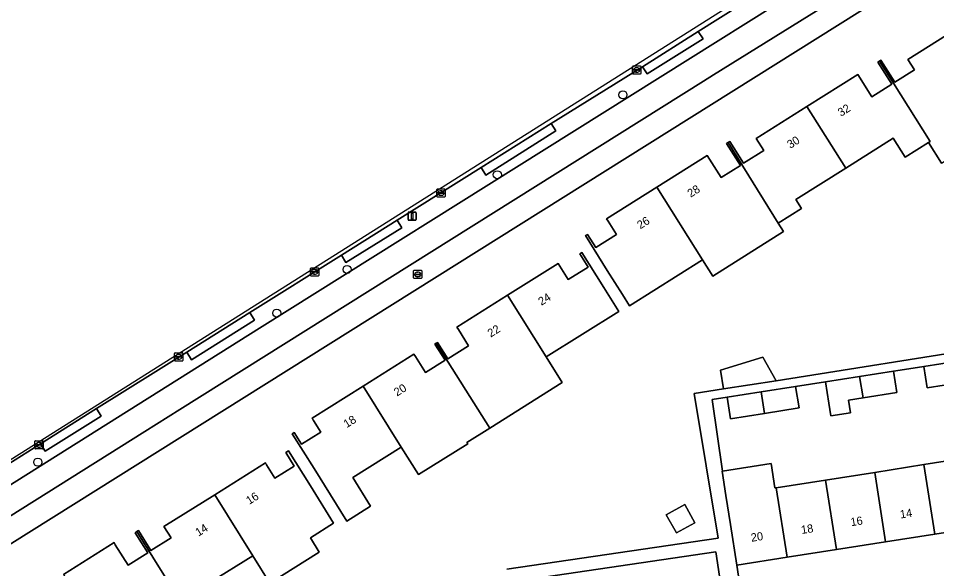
# Model space of a CAD drawing. Extents: x 160077 to 160948, y 386481 to 387498.
# Drawn here: x 160171.8 to 160283.4, y 387369.8 to 387436.6 of the extents above; entities that cross this region are included whole.
import ezdxf

# ---------------------------------------------------------------- set-up
doc = ezdxf.new("R2010")
doc.units = 0
for name, color, linetype in [('IMGEO_Berm_open', 7, 'Continuous'), ('IMGEO_Boom', 7, 'Continuous'), ('IMGEO_Brandkraan', 7, 'Continuous'), ('IMGEO_Erf', 7, 'Continuous'), ('IMGEO_Fietspad_open', 7, 'Continuous'), ('IMGEO_Kolk', 7, 'Continuous'), ('IMGEO_Lichtmast', 7, 'Continuous'), ('IMGEO_Pand', 7, 'Continuous'), ('IMGEO_Pand_nummerreeks', 7, 'Continuous'), ('IMGEO_Rijbaan_lokaal_gesloten', 7, 'Continuous'), ('IMGEO_Voetpad_open', 7, 'Continuous')]:
    doc.layers.add(name, color=color, linetype=linetype)

msp = doc.modelspace()

# ---------------------------------------------------------------- linework, layer by layer
at = {"layer": 'IMGEO_Berm_open'}
for points in [[(160139.52, 387360.31), (160201.09, 387399), (160277.66, 387446.98)], [(160264.62, 387441.49), (160254.43, 387435.06), (160255, 387434.16), (160248.2, 387429.9), (160247.64, 387430.76), (160236.55, 387423.88), (160237.12, 387422.98), (160228.61, 387417.61), (160228.02, 387418.51), (160217.84, 387412.13), (160218.39, 387411.21), (160211.58, 387406.97), (160211.04, 387407.85), (160199.92, 387400.9), (160200.47, 387399.97), (160192.84, 387395.17), (160192.26, 387396.1), (160181.27, 387389.23), (160181.86, 387388.29), (160175.05, 387384.05), (160174.48, 387384.95), (160164.41, 387378.64)]]:
    msp.add_lwpolyline(points, dxfattribs=at)
at = {"layer": 'IMGEO_Boom'}
for centre in [(160245.26, 387427.35), (160230, 387417.64), (160211.74, 387406.13), (160203.19, 387400.83), (160174.14, 387382.72)]:
    msp.add_circle(centre, 0.489, dxfattribs=at)
at = {"layer": 'IMGEO_Brandkraan'}
for p, q in [((160219.82, 387405.11), (160219.82, 387405.96)), ((160219.89, 387406.03), (160220.75, 387406.03)), ((160220.31, 387405.81), (160220.33, 387405.81)), ((160220.82, 387405.96), (160220.82, 387405.11)), ((160220.75, 387405.03), (160219.89, 387405.03)), ((160220.08, 387405.53), (160220.08, 387405.54)), ((160220.12, 387405.58), (160220.52, 387405.58)), ((160220.52, 387405.49), (160220.12, 387405.49)), ((160220.33, 387405.25), (160220.3, 387405.25)), ((160220.56, 387405.54), (160220.56, 387405.53))]:
    msp.add_line(p, q, dxfattribs=at)
for points in [[(160219.82, 387405.11), (160219.82, 387405.96)], [(160219.89, 387406.03), (160220.75, 387406.03)], [(160220.82, 387405.96), (160220.82, 387405.11)], [(160220.75, 387405.03), (160219.89, 387405.03)]]:
    msp.add_lwpolyline(points, dxfattribs=at)
for centre, radius, start, end in [((160219.9, 387405.96), 0.0765, 91.552, 178.448), ((160219.9, 387405.96), 0.0765, 91.552, 178.448), ((160220.74, 387405.96), 0.0765, 1.552, 88.448), ((160220.74, 387405.96), 0.0765, 1.552, 88.448), ((160219.9, 387405.11), 0.0765, 181.552, 268.448), ((160219.9, 387405.11), 0.0765, 181.552, 268.448), ((160220.12, 387405.54), 0.0403, 85.8775, 175.7526), ((160220.11, 387405.53), 0.0366, 178.938, 274.7102), ((160220.52, 387405.54), 0.0386, 1.7309, 96.639), ((160220.52, 387405.53), 0.043, 264.8664, 352.4533), ((160220.74, 387405.11), 0.0765, 271.552, 358.448), ((160220.74, 387405.11), 0.0765, 271.552, 358.448)]:
    msp.add_arc(centre, radius, start, end, dxfattribs=at)
for centre, major_axis, ratio, start_param, end_param in [((160220.31, 387405.53), (-0.387, 0.002), 0.722429, 4.712389, 7.853982), ((160220.33, 387405.53), (-0.39, 0.002), 0.717154, 1.570796, 4.712389)]:
    msp.add_ellipse(centre, major_axis=major_axis, ratio=ratio, start_param=start_param, end_param=end_param, dxfattribs=at)
at = {"layer": 'IMGEO_Erf'}
for points in [[(160287.57, 387445.61), (160281.9, 387442.4), (160142.36, 387354.98)], [(160284.01, 387419.06), (160282.42, 387421.57), (160279.58, 387419.78), (160278.12, 387422.09), (160272.36, 387418.46), (160266.29, 387414.63), (160266.97, 387413.55), (160264.15, 387411.77), (160264.8, 387410.75), (160256.18, 387405.3), (160254.92, 387407.32), (160246.07, 387401.73), (160245.21, 387403.11), (160243.37, 387406.01), (160240.7, 387410.24), (160240.95, 387410.4), (160241.96, 387408.81), (160244.47, 387410.39), (160243.46, 387411.99), (160243.26, 387412.3), (160249.39, 387416.14), (160255.51, 387419.98), (160257.2, 387417.3), (160259.54, 387418.78), (160257.86, 387421.45), (160258.05, 387421.57), (160258.26, 387421.7), (160259.93, 387419.05), (160262.38, 387420.6), (160261.47, 387422.05), (160267.64, 387425.94), (160273.81, 387429.83), (160275.52, 387427.11), (160277.97, 387428.66), (160276.27, 387431.34), (160276.45, 387431.45), (160276.62, 387431.56), (160278.32, 387428.87), (160280.7, 387430.38), (160279.9, 387431.64), (160286.02, 387435.5)], [(160231.16, 387369.73), (160256.86, 387373.5), (160253.92, 387391.05), (160257.5, 387391.61), (160257.14, 387393.9), (160262.27, 387395.49), (160263.91, 387392.61), (160315.86, 387400.88)], [(160286.4, 387392.4), (160282.26, 387391.74), (160281.85, 387394.35), (160278.95, 387393.9), (160278.14, 387393.77), (160278.55, 387391.17), (160274.45, 387390.52), (160272.69, 387390.25), (160272.93, 387388.73), (160270.54, 387388.36), (160270.3, 387389.87), (160269.9, 387392.47), (160266.26, 387391.91), (160266.67, 387389.31), (160262.49, 387388.65), (160258.35, 387388), (160257.94, 387390.6), (160256.12, 387390.34), (160257.36, 387381.62), (160263.28, 387382.54), (160263.74, 387379.58), (160263.91, 387379.61), (160269.89, 387380.54), (160275.87, 387381.48), (160281.84, 387382.42), (160287.82, 387383.35)], [(160177.25, 387369.08), (160183.41, 387372.94), (160183.56, 387372.69), (160185.11, 387370.21), (160187.5, 387371.7), (160185.96, 387374.15), (160186.17, 387374.28), (160186.38, 387374.41), (160187.89, 387372), (160190.33, 387373.53), (160189.47, 387374.9), (160195.64, 387378.76), (160201.8, 387382.62), (160201.93, 387382.41), (160202.96, 387380.78), (160205.3, 387382.24), (160204.27, 387383.88), (160204.61, 387384.1), (160207.27, 387379.86), (160210.1, 387375.32), (160207.27, 387373.54), (160208.36, 387371.79), (160202.35, 387368.03), (160200.27, 387371.35), (160195.06, 387368.09)], [(160257.73, 387363.99), (160256.58, 387371.82), (160237.02, 387368.95), (160232.6, 387368.3), (160233.24, 387364.05), (160235.64, 387364.41), (160236.27, 387360.23), (160236.92, 387355.98), (160234.52, 387355.61), (160235.13, 387352.14), (160237.53, 387352.5), (160238.17, 387348.32), (160238.81, 387344.07), (160236.41, 387343.7), (160237.03, 387340.23), (160239.43, 387340.59), (160240.07, 387336.37), (160240.71, 387332.16), (160238.31, 387331.79), (160239.52, 387324.06), (160260.42, 387327.33)]]:
    msp.add_lwpolyline(points, dxfattribs=at)
for points in [[(160235.94, 387395.51), (160237.9, 387392.38), (160229.07, 387386.84), (160226.31, 387385.11), (160226.4, 387384.96), (160220.42, 387381.2), (160218.31, 387384.55), (160212.42, 387380.85), (160214.59, 387377.38), (160211.71, 387375.57), (160207.72, 387381.94), (160205.06, 387386.17), (160205.32, 387386.34), (160206.21, 387384.91), (160208.54, 387386.37), (160207.65, 387387.78), (160207.47, 387388.07), (160213.67, 387391.96), (160219.86, 387395.84), (160220.05, 387395.54), (160221.27, 387393.61), (160223.65, 387395.1), (160222.42, 387397.06), (160222.58, 387397.16), (160222.74, 387397.26), (160223.98, 387395.27), (160226.51, 387396.86), (160225.28, 387398.83), (160225.08, 387399.14), (160231.24, 387403), (160237.39, 387406.86), (160237.59, 387406.54), (160238.62, 387404.91), (160241.03, 387406.43), (160240.03, 387408.03), (160240.27, 387408.18), (160242.93, 387403.95), (160244.75, 387401.04)], [(160320.11, 387373.65), (160319.19, 387379.61), (160313.05, 387378.65), (160307.08, 387377.72), (160301.1, 387376.78), (160295.12, 387375.85), (160289.14, 387374.91), (160283.17, 387373.97), (160277.19, 387373.04), (160271.21, 387372.1), (160265.24, 387371.16), (160259.1, 387370.2), (160260.01, 387364.34)], [(160252.78, 387377.56), (160254, 387375.36), (160251.77, 387374.12), (160250.54, 387376.32)]]:
    msp.add_lwpolyline(points, close=True, dxfattribs=at)
at = {"layer": 'IMGEO_Fietspad_open'}
for points in [[(160140.88, 387357.42), (160187.13, 387386.44), (160191.41, 387389.13), (160255.07, 387429), (160256.29, 387429.77), (160273.12, 387440.29), (160278.49, 387443.76), (160282.32, 387446.13), (160288.17, 387449.31)], [(160277.66, 387446.98), (160201.09, 387399), (160139.52, 387360.31), (160130.28, 387353.98), (160123.65, 387349.15), (160107.41, 387337.28), (160103.25, 387334.24), (160105.05, 387331.84), (160109.71, 387335.22), (160112.13, 387336.88), (160120.17, 387342.66), (160124.52, 387345.83)]]:
    msp.add_lwpolyline(points, dxfattribs=at)
at = {"layer": 'IMGEO_Kolk'}
for p, q in [((160246.45, 387429.95), (160246.45, 387430.8)), ((160246.53, 387430.87), (160247.38, 387430.87)), ((160246.71, 387430.37), (160246.71, 387430.38)), ((160246.75, 387430.42), (160247.15, 387430.42)), ((160247.15, 387430.33), (160246.75, 387430.33)), ((160246.94, 387430.65), (160246.97, 387430.65)), ((160247.2, 387430.38), (160247.2, 387430.37)), ((160247.45, 387430.8), (160247.45, 387429.95)), ((160247.38, 387429.87), (160246.53, 387429.87)), ((160246.96, 387430.09), (160246.94, 387430.09)), ((160222.64, 387415), (160222.64, 387415.85)), ((160222.72, 387415.92), (160223.57, 387415.92)), ((160223.65, 387415.85), (160223.65, 387415)), ((160223.57, 387414.92), (160222.72, 387414.92)), ((160222.9, 387415.42), (160222.9, 387415.43)), ((160223.34, 387415.38), (160222.94, 387415.38)), ((160222.95, 387415.47), (160223.34, 387415.47)), ((160223.13, 387415.7), (160223.16, 387415.7)), ((160223.15, 387415.14), (160223.13, 387415.14)), ((160223.39, 387415.43), (160223.39, 387415.42)), ((160207.3, 387405.4), (160207.3, 387406.26)), ((160207.37, 387406.33), (160208.22, 387406.33)), ((160207.56, 387405.82), (160207.56, 387405.84)), ((160207.6, 387405.87), (160208, 387405.87)), ((160207.99, 387405.79), (160207.6, 387405.79)), ((160207.79, 387406.11), (160207.81, 387406.11)), ((160208.04, 387405.84), (160208.04, 387405.82)), ((160208.3, 387406.26), (160208.3, 387405.4)), ((160208.22, 387405.33), (160207.37, 387405.33)), ((160207.81, 387405.55), (160207.78, 387405.55)), ((160190.77, 387395.09), (160190.77, 387395.94)), ((160190.85, 387396.02), (160191.7, 387396.02)), ((160191.26, 387395.79), (160191.29, 387395.79)), ((160191.77, 387395.94), (160191.77, 387395.09)), ((160191.7, 387395.01), (160190.85, 387395.01)), ((160191.03, 387395.51), (160191.03, 387395.52)), ((160191.07, 387395.56), (160191.47, 387395.56)), ((160191.47, 387395.47), (160191.07, 387395.47)), ((160191.28, 387395.24), (160191.26, 387395.24)), ((160191.52, 387395.52), (160191.52, 387395.51)), ((160173.79, 387384.4), (160173.79, 387385.26)), ((160173.86, 387385.33), (160174.72, 387385.33)), ((160174.05, 387384.82), (160174.05, 387384.84)), ((160174.09, 387384.87), (160174.49, 387384.87)), ((160174.49, 387384.79), (160174.09, 387384.79)), ((160174.3, 387384.55), (160174.27, 387384.55)), ((160174.28, 387385.11), (160174.3, 387385.11)), ((160174.53, 387384.84), (160174.53, 387384.82)), ((160174.79, 387385.26), (160174.79, 387384.4)), ((160174.72, 387384.33), (160173.86, 387384.33))]:
    msp.add_line(p, q, dxfattribs=at)
for points in [[(160246.45, 387429.95), (160246.45, 387430.8)], [(160246.53, 387430.87), (160247.38, 387430.87)], [(160247.45, 387430.8), (160247.45, 387429.95)], [(160247.38, 387429.87), (160246.53, 387429.87)], [(160222.64, 387415), (160222.64, 387415.85)], [(160222.72, 387415.92), (160223.57, 387415.92)], [(160223.65, 387415.85), (160223.65, 387415)], [(160223.57, 387414.92), (160222.72, 387414.92)], [(160207.3, 387405.4), (160207.3, 387406.26)], [(160207.37, 387406.33), (160208.22, 387406.33)], [(160208.3, 387406.26), (160208.3, 387405.4)], [(160208.22, 387405.33), (160207.37, 387405.33)], [(160190.77, 387395.09), (160190.77, 387395.94)], [(160190.85, 387396.02), (160191.7, 387396.02)], [(160191.77, 387395.94), (160191.77, 387395.09)], [(160191.7, 387395.01), (160190.85, 387395.01)], [(160173.79, 387384.4), (160173.79, 387385.26)], [(160173.86, 387385.33), (160174.72, 387385.33)], [(160174.79, 387385.26), (160174.79, 387384.4)], [(160174.72, 387384.33), (160173.86, 387384.33)]]:
    msp.add_lwpolyline(points, dxfattribs=at)
for centre, radius, start, end in [((160246.53, 387430.8), 0.0765, 91.552, 178.448), ((160246.53, 387430.8), 0.0765, 91.552, 178.448), ((160246.75, 387430.38), 0.0403, 85.8775, 175.7526), ((160246.75, 387430.37), 0.0366, 178.938, 274.7102), ((160247.16, 387430.38), 0.0386, 1.7309, 96.639), ((160247.15, 387430.37), 0.043, 264.8664, 352.4533), ((160247.38, 387430.8), 0.0765, 1.552, 88.448), ((160247.38, 387430.8), 0.0765, 1.552, 88.448), ((160246.53, 387429.95), 0.0765, 181.552, 268.448), ((160246.53, 387429.95), 0.0765, 181.552, 268.448), ((160247.38, 387429.95), 0.0765, 271.552, 358.448), ((160247.38, 387429.95), 0.0765, 271.552, 358.448), ((160222.72, 387415.85), 0.0765, 91.552, 178.448), ((160222.72, 387415.85), 0.0765, 91.552, 178.448), ((160223.57, 387415.85), 0.0765, 1.552, 88.448), ((160223.57, 387415.85), 0.0765, 1.552, 88.448), ((160222.72, 387415), 0.0765, 181.552, 268.448), ((160222.72, 387415), 0.0765, 181.552, 268.448), ((160222.94, 387415.43), 0.0403, 85.8775, 175.7526), ((160222.94, 387415.42), 0.0366, 178.938, 274.7102), ((160223.35, 387415.43), 0.0386, 1.7309, 96.639), ((160223.34, 387415.42), 0.043, 264.8664, 352.4533), ((160223.57, 387415), 0.0765, 271.552, 358.448), ((160223.57, 387415), 0.0765, 271.552, 358.448), ((160207.37, 387406.25), 0.0765, 91.552, 178.448), ((160207.37, 387406.25), 0.0765, 91.552, 178.448), ((160207.6, 387405.83), 0.0403, 85.8775, 175.7526), ((160207.59, 387405.82), 0.0366, 178.938, 274.7102), ((160208, 387405.83), 0.043, 264.8664, 352.4533), ((160208, 387405.83), 0.0386, 1.7309, 96.639), ((160208.22, 387406.25), 0.0765, 1.552, 88.448), ((160208.22, 387406.25), 0.0765, 1.552, 88.448), ((160207.37, 387405.4), 0.0765, 181.552, 268.448), ((160207.37, 387405.4), 0.0765, 181.552, 268.448), ((160208.22, 387405.4), 0.0765, 271.552, 358.448), ((160208.22, 387405.4), 0.0765, 271.552, 358.448), ((160190.85, 387395.94), 0.0765, 91.552, 178.448), ((160190.85, 387395.94), 0.0765, 91.552, 178.448), ((160191.7, 387395.94), 0.0765, 1.552, 88.448), ((160191.7, 387395.94), 0.0765, 1.552, 88.448), ((160190.85, 387395.09), 0.0765, 181.552, 268.448), ((160190.85, 387395.09), 0.0765, 181.552, 268.448), ((160191.07, 387395.52), 0.0403, 85.8775, 175.7526), ((160191.07, 387395.51), 0.0366, 178.938, 274.7102), ((160191.48, 387395.52), 0.0386, 1.7309, 96.639), ((160191.47, 387395.51), 0.043, 264.8664, 352.4533), ((160191.7, 387395.09), 0.0765, 271.552, 358.448), ((160191.7, 387395.09), 0.0765, 271.552, 358.448), ((160173.87, 387385.25), 0.0765, 91.552, 178.448), ((160173.87, 387385.25), 0.0765, 91.552, 178.448), ((160174.09, 387384.83), 0.0403, 85.8775, 175.7526), ((160174.08, 387384.82), 0.0366, 178.938, 274.7102), ((160174.49, 387384.83), 0.0386, 1.7309, 96.639), ((160174.49, 387384.83), 0.043, 264.8664, 352.4533), ((160174.71, 387385.25), 0.0765, 1.552, 88.448), ((160174.71, 387385.25), 0.0765, 1.552, 88.448), ((160173.87, 387384.41), 0.0765, 181.552, 268.448), ((160173.87, 387384.41), 0.0765, 181.552, 268.448), ((160174.71, 387384.41), 0.0765, 271.552, 358.448), ((160174.71, 387384.41), 0.0765, 271.552, 358.448)]:
    msp.add_arc(centre, radius, start, end, dxfattribs=at)
for centre, major_axis, ratio, start_param, end_param in [((160246.94, 387430.37), (-0.387, 0.002), 0.722429, 4.712389, 7.853982), ((160246.96, 387430.37), (-0.39, 0.002), 0.717154, 1.570796, 4.712389), ((160223.13, 387415.42), (-0.387, 0.002), 0.722429, 4.712389, 7.853982), ((160223.16, 387415.42), (-0.39, 0.002), 0.717154, 1.570796, 4.712389), ((160207.78, 387405.83), (-0.387, 0.002), 0.722429, 4.712389, 7.853982), ((160207.81, 387405.83), (-0.39, 0.002), 0.717154, 1.570796, 4.712389), ((160191.26, 387395.51), (-0.387, 0.002), 0.722429, 4.712389, 7.853982), ((160191.28, 387395.51), (-0.39, 0.002), 0.717154, 1.570796, 4.712389), ((160174.28, 387384.83), (-0.387, 0.002), 0.722429, 4.712389, 7.853982), ((160174.3, 387384.83), (-0.39, 0.002), 0.717154, 1.570796, 4.712389)]:
    msp.add_ellipse(centre, major_axis=major_axis, ratio=ratio, start_param=start_param, end_param=end_param, dxfattribs=at)
at = {"layer": 'IMGEO_Lichtmast'}
for p, q in [((160219.14, 387412.21), (160219.14, 387413.01)), ((160219.14, 387413.01), (160219.14, 387412.21)), ((160219.24, 387413.11), (160220.03, 387413.11)), ((160220.03, 387413.11), (160219.24, 387413.11)), ((160220.13, 387413.01), (160220.13, 387412.21)), ((160220.13, 387412.21), (160220.13, 387413.01)), ((160220.03, 387412.11), (160219.24, 387412.11)), ((160219.24, 387412.11), (160220.03, 387412.11))]:
    msp.add_line(p, q, dxfattribs=at)
msp.add_lwpolyline([(160219.56, 387412.99), (160219.71, 387412.99), (160219.71, 387412.24), (160219.56, 387412.24), (160219.56, 387412.99)], dxfattribs=at)
for centre, start, end in [((160219.24, 387413.01), 90, 180), ((160219.24, 387413.01), 90, 180), ((160220.03, 387413.01), 0, 90), ((160220.03, 387413.01), 360, 90), ((160219.24, 387412.21), 180, 270), ((160219.24, 387412.21), 180, 270), ((160220.03, 387412.21), 270, 0), ((160220.03, 387412.21), 270, 0)]:
    msp.add_arc(centre, 0.1, start, end, dxfattribs=at)
at = {"layer": 'IMGEO_Pand'}
for points in [[(160290.7, 387428.08), (160286.02, 387435.5), (160279.9, 387431.64), (160280.7, 387430.38), (160278.32, 387428.87), (160276.62, 387431.56), (160276.45, 387431.45), (160278.14, 387428.76), (160282.6, 387421.68), (160282.42, 387421.57), (160284.01, 387419.06), (160292.87, 387424.65)], [(160278.14, 387428.76), (160276.45, 387431.45), (160276.27, 387431.34), (160277.97, 387428.66), (160275.52, 387427.11), (160273.81, 387429.83), (160267.64, 387425.94), (160272.36, 387418.46), (160278.12, 387422.09), (160279.58, 387419.78), (160282.42, 387421.57), (160282.6, 387421.68)], [(160264.15, 387411.77), (160266.97, 387413.55), (160266.29, 387414.63), (160272.36, 387418.46), (160267.64, 387425.94), (160261.47, 387422.05), (160262.38, 387420.6), (160259.93, 387419.05), (160258.26, 387421.7), (160258.05, 387421.57)], [(160254.92, 387407.32), (160256.18, 387405.3), (160264.8, 387410.75), (160264.15, 387411.77), (160258.05, 387421.57), (160257.86, 387421.45), (160259.54, 387418.78), (160257.2, 387417.3), (160255.51, 387419.98), (160249.39, 387416.14)], [(160249.39, 387416.14), (160243.26, 387412.3), (160243.46, 387411.99), (160244.47, 387410.39), (160241.96, 387408.81), (160240.95, 387410.4), (160240.7, 387410.24), (160243.37, 387406.01), (160245.21, 387403.11), (160246.07, 387401.73), (160254.92, 387407.32)], [(160235.94, 387395.51), (160244.75, 387401.04), (160242.93, 387403.95), (160240.27, 387408.18), (160240.03, 387408.03), (160241.03, 387406.43), (160238.62, 387404.91), (160237.59, 387406.54), (160237.39, 387406.86), (160231.24, 387403)], [(160231.24, 387403), (160225.08, 387399.14), (160225.28, 387398.83), (160226.51, 387396.86), (160223.98, 387395.27), (160222.74, 387397.26), (160222.58, 387397.16), (160229.07, 387386.84), (160237.9, 387392.38), (160235.94, 387395.51)], [(160222.58, 387397.16), (160222.42, 387397.06), (160223.65, 387395.1), (160221.27, 387393.61), (160220.05, 387395.54), (160219.86, 387395.84), (160213.67, 387391.96), (160218.31, 387384.55), (160220.42, 387381.2), (160226.4, 387384.96), (160226.31, 387385.11), (160229.07, 387386.84)], [(160257.5, 387391.61), (160263.91, 387392.61), (160262.27, 387395.49), (160257.14, 387393.9)], [(160281.85, 387394.35), (160282.26, 387391.74), (160286.4, 387392.4), (160285.99, 387395)], [(160278.14, 387393.77), (160274.04, 387393.13), (160274.45, 387390.52), (160278.55, 387391.17)], [(160274.04, 387393.13), (160269.9, 387392.47), (160270.3, 387389.87), (160270.54, 387388.36), (160272.93, 387388.73), (160272.69, 387390.25), (160274.45, 387390.52)], [(160213.67, 387391.96), (160207.47, 387388.07), (160207.65, 387387.78), (160208.54, 387386.37), (160206.21, 387384.91), (160205.32, 387386.34), (160205.06, 387386.17), (160207.72, 387381.94), (160211.71, 387375.57), (160214.59, 387377.38), (160212.42, 387380.85), (160218.31, 387384.55)], [(160257.94, 387390.6), (160258.35, 387388), (160262.49, 387388.65), (160262.09, 387391.25)], [(160266.26, 387391.91), (160262.09, 387391.25), (160262.49, 387388.65), (160266.67, 387389.31)], [(160210.1, 387375.32), (160207.27, 387379.86), (160204.61, 387384.1), (160204.27, 387383.88), (160205.3, 387382.24), (160202.96, 387380.78), (160201.93, 387382.41), (160201.8, 387382.62), (160195.64, 387378.76), (160200.27, 387371.35), (160202.35, 387368.03), (160208.36, 387371.79), (160207.27, 387373.54)], [(160283.17, 387373.97), (160289.14, 387374.91), (160287.82, 387383.35), (160281.84, 387382.42)], [(160263.91, 387379.61), (160263.74, 387379.58), (160263.28, 387382.54), (160257.36, 387381.62), (160257.31, 387381.61), (160257.78, 387378.65), (160258.33, 387375.14), (160259.1, 387370.2), (160265.24, 387371.16)], [(160281.84, 387382.42), (160275.87, 387381.48), (160277.19, 387373.04), (160283.17, 387373.97)], [(160275.87, 387381.48), (160269.89, 387380.54), (160271.21, 387372.1), (160277.19, 387373.04)], [(160265.24, 387371.16), (160271.21, 387372.1), (160269.89, 387380.54), (160263.91, 387379.61)], [(160195.64, 387378.76), (160189.47, 387374.9), (160190.33, 387373.53), (160187.89, 387372), (160186.38, 387374.41), (160186.17, 387374.28), (160193.96, 387361.84), (160197.56, 387364.09), (160195.06, 387368.09), (160200.27, 387371.35)], [(160250.54, 387376.32), (160251.77, 387374.12), (160254, 387375.36), (160252.78, 387377.56)], [(160186.17, 387374.28), (160185.96, 387374.15), (160187.5, 387371.7), (160185.11, 387370.21), (160183.56, 387372.69), (160183.41, 387372.94), (160177.25, 387369.08), (160182.86, 387360.11), (160183.15, 387359.65), (160185.86, 387361.35), (160186.13, 387362.16), (160187.31, 387362.9), (160189.66, 387359.15), (160193.96, 387361.84)]]:
    msp.add_lwpolyline(points, close=True, dxfattribs=at)
at = {"layer": 'IMGEO_Rijbaan_lokaal_gesloten'}
for points in [[(160294.32, 387458.18), (160295.25, 387458.63), (160297.86, 387459.73), (160297.45, 387460.71), (160297.45, 387460.71), (160283.18, 387453.93), (160116.57, 387348.76), (160095.8, 387335.47)], [(160119.68, 387350.59), (160121.69, 387351.84), (160123.28, 387352.82), (160124.27, 387353.47), (160128.89, 387356.35), (160139.61, 387363.08), (160146.41, 387367.34), (160156.63, 387373.74), (160164.41, 387378.64), (160174.48, 387384.95), (160181.27, 387389.23), (160192.26, 387396.1), (160199.92, 387400.9), (160211.04, 387407.85), (160217.84, 387412.13), (160228.02, 387418.51), (160236.55, 387423.88), (160247.64, 387430.76), (160254.43, 387435.06), (160264.62, 387441.49), (160272.31, 387446.27), (160275.68, 387448.4)]]:
    msp.add_lwpolyline(points, dxfattribs=at)
at = {"layer": 'IMGEO_Voetpad_open'}
for points in [[(160288.17, 387449.31), (160282.32, 387446.13), (160278.49, 387443.76), (160273.12, 387440.29), (160256.29, 387429.77), (160255.07, 387429), (160191.41, 387389.13), (160187.13, 387386.44), (160140.88, 387357.42)], [(160099.61, 387324.44), (160101.39, 387325.55), (160106.77, 387329.45), (160130.3, 387346.51), (160136.2, 387350.88), (160142.36, 387354.98), (160281.9, 387442.4)], [(160315.86, 387400.88), (160263.91, 387392.61), (160257.5, 387391.61), (160253.92, 387391.05), (160256.86, 387373.5), (160231.16, 387369.73)], [(160260.01, 387364.34), (160259.1, 387370.2), (160258.33, 387375.14), (160257.78, 387378.65), (160257.31, 387381.61), (160257.36, 387381.62), (160256.12, 387390.34), (160257.94, 387390.6), (160262.09, 387391.25), (160266.26, 387391.91), (160269.9, 387392.47), (160274.04, 387393.13), (160278.14, 387393.77), (160278.95, 387393.9), (160281.85, 387394.35), (160285.99, 387395)], [(160237.02, 387368.95), (160256.58, 387371.82), (160257.73, 387363.99)]]:
    msp.add_lwpolyline(points, dxfattribs=at)
for points in [[(160247.64, 387430.76), (160248.2, 387429.9), (160255, 387434.16), (160254.43, 387435.06)], [(160236.55, 387423.88), (160228.02, 387418.51), (160228.61, 387417.61), (160237.12, 387422.98)], [(160211.04, 387407.85), (160211.58, 387406.97), (160218.39, 387411.21), (160217.84, 387412.13)], [(160199.92, 387400.9), (160192.26, 387396.1), (160192.84, 387395.17), (160200.47, 387399.97)], [(160181.27, 387389.23), (160174.48, 387384.95), (160175.05, 387384.05), (160181.86, 387388.29)]]:
    msp.add_lwpolyline(points, close=True, dxfattribs=at)

# ---------------------------------------------------------------- texts
at = {"layer": 'IMGEO_Pand_nummerreeks'}
for s, rotation, p in [('32', 32.2633, (160271.77, 387424.67)), ('30', 32.266, (160265.61, 387420.78)), ('28', 32.0789, (160253.49, 387414.84)), ('26', 32.0789, (160247.37, 387411)), ('24', 32.1044, (160235.36, 387401.71)), ('22', 32.1044, (160229.2, 387397.85)), ('20', 32.1086, (160217.81, 387390.68)), ('18', 32.1087, (160211.69, 387386.84)), ('16', 32.0325, (160199.84, 387377.52)), ('14', 8.9034, (160279.02, 387375.87)), ('16', 8.9034, (160273.01, 387374.93)), ('14', 32.0325, (160193.67, 387373.66)), ('18', 8.9034, (160267, 387373.99)), ('20', 8.9038, (160260.9, 387373.04))]:
    msp.add_text(s, height=1, rotation=rotation, dxfattribs=at).set_placement(p)

doc.saveas('drawing.dxf')
